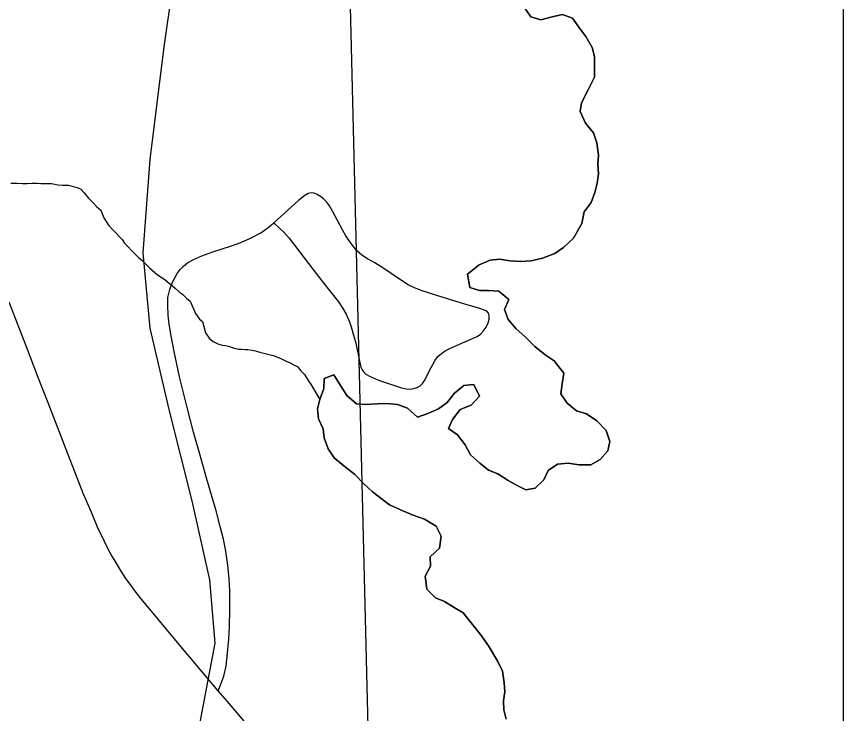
# Model space of a CAD drawing. Extents: x 103424 to 290657, y 38711 to 110967.
# Drawn here: x 214252.8849 to 214253.1526, y 40211.5868 to 40211.8122 of the extents above; entities that cross this region are included whole.
import ezdxf

# ---------------------------------------------------------------- set-up
doc = ezdxf.new("R2010")
doc.units = 0
for name, color, linetype in [('GM_X_Corporation', 7, 'Continuous'), ('GM_X_Major_Lake', 7, 'Continuous'), ('GM_X_Major_River', 7, 'Continuous'), ('GM_X_Minor_River', 7, 'Continuous'), ('GM_X_Rail_Line', 7, 'Continuous'), ('GM_X_State_Route', 7, 'Continuous'), ('GM_X_Township_Road', 7, 'Continuous')]:
    doc.layers.add(name, color=color, linetype=linetype)

msp = doc.modelspace()

# ---------------------------------------------------------------- linework, layer by layer
at = {"layer": 'GM_X_Corporation'}
for points in [[(214246.35258, 40213.74302), (214246.35258, 40208.30125), (214253.15258, 40208.30125), (214253.15258, 40215.10125), (214247.88425, 40215.10125), (214247.88593, 40214.68485), (214247.88621, 40214.66416), (214247.8863, 40214.63438), (214247.88525, 40214.01696), (214247.88494, 40213.98106), (214247.88095, 40213.75762), (214247.63273, 40213.75746), (214247.49304, 40213.75527), (214246.50862, 40213.74676)], [(214253.15258, 40211.45724), (214253.15258, 40213.88997), (214252.94541, 40213.88639), (214252.95222, 40213.57472), (214252.96155, 40213.13364), (214252.96567, 40212.91067), (214252.97335, 40212.61181), (214252.99959, 40211.54278), (214253.0008, 40211.46375), (214253.00114, 40211.45371), (214253.14655, 40211.4569)]]:
    msp.add_lwpolyline(points, close=True, dxfattribs=at)
msp.add_lwpolyline([(214250.60357, 40213.81454), (214251.4935, 40213.84402), (214251.49479, 40213.84407), (214251.89403, 40213.85729), (214251.9103, 40213.85774), (214252.15851, 40213.8645), (214252.94541, 40213.88639), (214252.95222, 40213.57472), (214252.96155, 40213.13364), (214252.96567, 40212.91067), (214252.97335, 40212.61181), (214252.99959, 40211.54278), (214253.0008, 40211.46375), (214253.00114, 40211.45371), (214252.97354, 40211.45307), (214252.53682, 40211.44633), (214252.33111, 40211.44048), (214251.82719, 40211.42752), (214251.79815, 40211.42687), (214251.40069, 40211.41803)], dxfattribs=at)
at = {"layer": 'GM_X_Major_Lake'}
for points in [[(214253.04899, 40211.81558), (214253.05144, 40211.81215), (214253.05465, 40211.81118), (214253.05825, 40211.81211), (214253.06167, 40211.81285), (214253.06488, 40211.8117), (214253.06694, 40211.80884), (214253.0692, 40211.80579), (214253.07126, 40211.80217), (214253.072, 40211.79932), (214253.07198, 40211.79628), (214253.07196, 40211.79267), (214253.07004, 40211.7887), (214253.06774, 40211.78434), (214253.06735, 40211.78149), (214253.06903, 40211.77769), (214253.07166, 40211.77464), (214253.07278, 40211.7714), (214253.07332, 40211.76741), (214253.07312, 40211.76457), (214253.07329, 40211.76134), (214253.07289, 40211.7583), (214253.07211, 40211.75527), (214253.07096, 40211.75205), (214253.06867, 40211.74902), (214253.06789, 40211.74523), (214253.06521, 40211.74049), (214253.06197, 40211.73747), (214253.05912, 40211.73559), (214253.05513, 40211.73409), (214253.05153, 40211.73316), (214253.04812, 40211.73299), (214253.04471, 40211.73319), (214253.0413, 40211.73378), (214253.03827, 40211.73342), (214253.03466, 40211.73192), (214253.03086, 40211.7289), (214253.03159, 40211.72453), (214253.0348, 40211.72356), (214253.03764, 40211.72355), (214253.04105, 40211.72334), (214253.04426, 40211.72066), (214253.04291, 40211.71744), (214253.04403, 40211.71421), (214253.04666, 40211.71116)], [(214253.04666, 40211.71116), (214253.04949, 40211.70868), (214253.05269, 40211.70543), (214253.05608, 40211.70276), (214253.05891, 40211.70084), (214253.0621, 40211.69684), (214253.06151, 40211.69342), (214253.06111, 40211.6902), (214253.06318, 40211.68715), (214253.06619, 40211.68467), (214253.06941, 40211.6837), (214253.0728, 40211.6814), (214253.07581, 40211.67835), (214253.07693, 40211.67474), (214253.07634, 40211.6717), (214253.07386, 40211.66887), (214253.07082, 40211.66717), (214253.06704, 40211.66719), (214253.06344, 40211.66778), (214253.06003, 40211.66742), (214253.05699, 40211.66535), (214253.05564, 40211.66232), (214253.05279, 40211.65967), (214253.04976, 40211.65912), (214253.04692, 40211.66046), (214253.04409, 40211.66218), (214253.0407, 40211.66429), (214253.03767, 40211.66545), (214253.03485, 40211.66774), (214253.03183, 40211.67041), (214253.03015, 40211.67365), (214253.0277, 40211.67689), (214253.02469, 40211.67899), (214253.02603, 40211.68183), (214253.02851, 40211.68505), (214253.03212, 40211.68655), (214253.03479, 40211.68938), (214253.03292, 40211.69319), (214253.02969, 40211.69283), (214253.02665, 40211.69038), (214253.02436, 40211.68735), (214253.02151, 40211.68528), (214253.01809, 40211.68378), (214253.01467, 40211.68265), (214253.01147, 40211.68552), (214253.00826, 40211.68667), (214253.00485, 40211.68707), (214253.00163, 40211.6869), (214252.99784, 40211.68673), (214252.995, 40211.68693), (214252.9918, 40211.68961), (214252.98974, 40211.69284), (214252.98767, 40211.69627), (214252.98445, 40211.69515), (214252.98443, 40211.69192), (214252.98308, 40211.68832), (214252.98231, 40211.68529), (214252.98266, 40211.68206), (214252.98416, 40211.67882), (214252.98452, 40211.67597), (214252.98582, 40211.67236), (214252.9877, 40211.6695), (214252.9909, 40211.66683), (214252.9943, 40211.66415), (214252.99731, 40211.6611), (214253.00013, 40211.65842), (214253.0056, 40211.65422), (214253.00994, 40211.6523), (214253.01334, 40211.65095), (214253.01694, 40211.6496), (214253.02071, 40211.64731), (214253.02239, 40211.64407), (214253.0218, 40211.64028), (214253.01876, 40211.63744), (214253.01893, 40211.6344), (214253.0172, 40211.63118), (214253.01775, 40211.627), (214253.02057, 40211.62414), (214253.0234, 40211.62299), (214253.02661, 40211.62107), (214253.02944, 40211.61935), (214253.03207, 40211.61611), (214253.03508, 40211.6123), (214253.03771, 40211.60867), (214253.04071, 40211.60353), (214253.0422, 40211.60049), (214253.04275, 40211.59669), (214253.04292, 40211.59384), (214253.04252, 40211.5908), (214253.0427, 40211.58795), (214253.04344, 40211.58491)]]:
    msp.add_lwpolyline(points, dxfattribs=at)
at = {"layer": 'GM_X_Major_River'}
for points in [[(214253.04666, 40211.71116), (214253.04403, 40211.71421), (214253.04291, 40211.71744), (214253.04426, 40211.72066), (214253.04105, 40211.72334), (214253.03764, 40211.72355), (214253.0348, 40211.72356), (214253.03159, 40211.72453), (214253.03086, 40211.7289), (214253.03466, 40211.73192), (214253.03827, 40211.73342), (214253.0413, 40211.73378), (214253.04471, 40211.73319), (214253.04812, 40211.73299), (214253.05153, 40211.73316), (214253.05513, 40211.73409), (214253.05912, 40211.73559), (214253.06197, 40211.73747), (214253.06521, 40211.74049), (214253.06789, 40211.74523), (214253.06867, 40211.74902), (214253.07096, 40211.75205), (214253.07211, 40211.75527), (214253.07289, 40211.7583), (214253.07329, 40211.76134), (214253.07312, 40211.76457), (214253.07332, 40211.76741), (214253.07278, 40211.7714), (214253.07166, 40211.77464), (214253.06903, 40211.77769), (214253.06735, 40211.78149), (214253.06774, 40211.78434), (214253.07004, 40211.7887), (214253.07196, 40211.79267), (214253.07198, 40211.79628), (214253.072, 40211.79932), (214253.07126, 40211.80217), (214253.0692, 40211.80579), (214253.06694, 40211.80884), (214253.06488, 40211.8117), (214253.06167, 40211.81285), (214253.05825, 40211.81211), (214253.05465, 40211.81118), (214253.05144, 40211.81215), (214253.04899, 40211.81558)], [(214253.04344, 40211.58491), (214253.0427, 40211.58795), (214253.04252, 40211.5908), (214253.04292, 40211.59384), (214253.04275, 40211.59669), (214253.0422, 40211.60049), (214253.04071, 40211.60353), (214253.03771, 40211.60867), (214253.03508, 40211.6123), (214253.03207, 40211.61611), (214253.02944, 40211.61935), (214253.02661, 40211.62107), (214253.0234, 40211.62299), (214253.02057, 40211.62414), (214253.01775, 40211.627), (214253.0172, 40211.63118), (214253.01893, 40211.6344), (214253.01876, 40211.63744), (214253.0218, 40211.64028), (214253.02239, 40211.64407), (214253.02071, 40211.64731), (214253.01694, 40211.6496), (214253.01334, 40211.65095), (214253.00994, 40211.6523), (214253.0056, 40211.65422), (214253.00013, 40211.65842), (214252.99731, 40211.6611), (214252.9943, 40211.66415), (214252.9909, 40211.66683), (214252.9877, 40211.6695), (214252.98582, 40211.67236), (214252.98452, 40211.67597), (214252.98416, 40211.67882), (214252.98266, 40211.68206), (214252.98231, 40211.68529), (214252.98308, 40211.68832), (214252.98443, 40211.69192), (214252.98445, 40211.69515), (214252.98767, 40211.69627), (214252.98974, 40211.69284), (214252.9918, 40211.68961), (214252.995, 40211.68693), (214252.99784, 40211.68673), (214253.00163, 40211.6869), (214253.00485, 40211.68707), (214253.00826, 40211.68667), (214253.01147, 40211.68552), (214253.01467, 40211.68265), (214253.01809, 40211.68378), (214253.02151, 40211.68528), (214253.02436, 40211.68735), (214253.02665, 40211.69038), (214253.02969, 40211.69283), (214253.03292, 40211.69319), (214253.03479, 40211.68938), (214253.03212, 40211.68655), (214253.02851, 40211.68505), (214253.02603, 40211.68183), (214253.02469, 40211.67899), (214253.0277, 40211.67689), (214253.03015, 40211.67365), (214253.03183, 40211.67041), (214253.03485, 40211.66774), (214253.03767, 40211.66545), (214253.0407, 40211.66429), (214253.04409, 40211.66218), (214253.04692, 40211.66046), (214253.04976, 40211.65912), (214253.05279, 40211.65967), (214253.05564, 40211.66232), (214253.05699, 40211.66535), (214253.06003, 40211.66742), (214253.06344, 40211.66778), (214253.06704, 40211.66719), (214253.07082, 40211.66717), (214253.07386, 40211.66887), (214253.07634, 40211.6717), (214253.07693, 40211.67474), (214253.07581, 40211.67835), (214253.0728, 40211.6814), (214253.06941, 40211.6837), (214253.06619, 40211.68467), (214253.06318, 40211.68715), (214253.06111, 40211.6902), (214253.06151, 40211.69342), (214253.0621, 40211.69684), (214253.05891, 40211.70084), (214253.05608, 40211.70276), (214253.05269, 40211.70543), (214253.04949, 40211.70868), (214253.04666, 40211.71116)]]:
    msp.add_lwpolyline(points, dxfattribs=at)
at = {"layer": 'GM_X_Minor_River'}
for points in [[(214252.88307, 40211.75834), (214252.88516, 40211.75835), (214252.88687, 40211.75817), (214252.88839, 40211.75817), (214252.88991, 40211.75837), (214252.89162, 40211.75838), (214252.89277, 40211.7582), (214252.89391, 40211.7582), (214252.89486, 40211.75821), (214252.89619, 40211.75821), (214252.89733, 40211.75803), (214252.89828, 40211.75784), (214252.8998, 40211.75766), (214252.90075, 40211.75766), (214252.9017, 40211.75767), (214252.90323, 40211.7573), (214252.90456, 40211.75692), (214252.9057, 40211.75636), (214252.90685, 40211.75522), (214252.90819, 40211.75351), (214252.90972, 40211.752), (214252.91087, 40211.75067), (214252.91221, 40211.74954), (214252.91317, 40211.74707), (214252.91471, 40211.74479), (214252.91624, 40211.74309), (214252.91911, 40211.74005), (214252.91988, 40211.73892), (214252.92103, 40211.73778), (214252.92198, 40211.73664), (214252.92332, 40211.73532), (214252.92447, 40211.73418), (214252.92542, 40211.73342), (214252.92676, 40211.7321), (214252.92791, 40211.73096), (214252.92963, 40211.72945), (214252.93059, 40211.72869), (214252.93173, 40211.72794), (214252.93288, 40211.72718), (214252.93383, 40211.72642), (214252.93536, 40211.7251), (214252.93631, 40211.72434), (214252.93765, 40211.72302), (214252.93861, 40211.72245), (214252.93995, 40211.72112), (214252.94109, 40211.72018), (214252.94283, 40211.71619), (214252.94417, 40211.7143), (214252.94513, 40211.71354), (214252.9461, 40211.70993), (214252.94725, 40211.70822), (214252.94859, 40211.70709), (214252.95011, 40211.70633), (214252.95145, 40211.70596), (214252.95259, 40211.70577), (214252.95354, 40211.70559), (214252.95506, 40211.70502), (214252.95678, 40211.70465), (214252.95773, 40211.70466), (214252.95887, 40211.70447), (214252.95982, 40211.70448), (214252.96115, 40211.70429), (214252.96229, 40211.70411), (214252.96401, 40211.70354), (214252.96496, 40211.70336), (214252.96629, 40211.70298), (214252.96801, 40211.70261), (214252.96934, 40211.70205), (214252.97067, 40211.70148), (214252.9722, 40211.70073), (214252.97353, 40211.70017), (214252.97487, 40211.69941), (214252.97601, 40211.69885), (214252.97678, 40211.69771), (214252.97812, 40211.69638), (214252.97927, 40211.69448)], [(214252.97927, 40211.69448), (214252.98004, 40211.69335), (214252.98308, 40211.68832)]]:
    msp.add_lwpolyline(points, dxfattribs=at)
at = {"layer": 'GM_X_Rail_Line'}
msp.add_lwpolyline([(214252.90643, 40212.04248), (214252.92122, 40212.02711), (214252.9343, 40212.01062), (214252.94113, 40211.989), (214252.94283, 40211.96226), (214252.94568, 40211.92186), (214252.94397, 40211.89), (214252.94056, 40211.85814), (214252.9326, 40211.80239), (214252.92805, 40211.76597), (214252.92577, 40211.73582), (214252.92805, 40211.71136), (214252.9343, 40211.68462), (214252.9417, 40211.6556), (214252.94738, 40211.63), (214252.94909, 40211.60952), (214252.94283, 40211.57652), (214252.9343, 40211.53385), (214252.90961, 40211.41544), (214252.8995, 40211.36172), (214252.88963, 40211.31354), (214252.89052, 40211.29375)], dxfattribs=at)
at = {"layer": 'GM_X_State_Route'}
msp.add_lwpolyline([(214252.95977, 40211.58288), (214252.95323, 40211.59061), (214252.95023, 40211.59412), (214252.93757, 40211.60905), (214252.93118, 40211.61673), (214252.92478, 40211.62441), (214252.92334, 40211.6263), (214252.92206, 40211.62813), (214252.92027, 40211.63046), (214252.91879, 40211.63284), (214252.91705, 40211.63566), (214252.91571, 40211.63775), (214252.91472, 40211.63973), (214252.91343, 40211.64236), (214252.91115, 40211.64701), (214252.90902, 40211.65207), (214252.9066, 40211.65772), (214252.90097, 40211.6722), (214252.89535, 40211.68668), (214252.89173, 40211.69601), (214252.88811, 40211.70535), (214252.88252, 40211.71984)], dxfattribs=at)
at = {"layer": 'GM_X_Township_Road'}
for points in [[(214252.99265, 40211.7396), (214252.99151, 40211.74128), (214252.99049, 40211.74304), (214252.98865, 40211.74646), (214252.98716, 40211.74928), (214252.98619, 40211.75099), (214252.98524, 40211.75227), (214252.98429, 40211.75321), (214252.98328, 40211.75399), (214252.98226, 40211.75464), (214252.98129, 40211.75506), (214252.98027, 40211.7552), (214252.9793, 40211.75497), (214252.97819, 40211.75436), (214252.97616, 40211.7527), (214252.96822, 40211.74549)], [(214252.95023, 40211.59412), (214252.95108, 40211.59625), (214252.95202, 40211.59882), (214252.95276, 40211.60202), (214252.95308, 40211.60515), (214252.95359, 40211.61084), (214252.9538, 40211.61488), (214252.95392, 40211.62023), (214252.95396, 40211.62642), (214252.95373, 40211.63035), (214252.95336, 40211.63475), (214252.95267, 40211.63923), (214252.95188, 40211.64316), (214252.95086, 40211.64728), (214252.94953, 40211.65232), (214252.94816, 40211.65703), (214252.94655, 40211.66252), (214252.94444, 40211.66989), (214252.94222, 40211.67775), (214252.94, 40211.68621), (214252.93769, 40211.69569), (214252.93598, 40211.70387), (214252.93496, 40211.70896), (214252.93436, 40211.71266), (214252.93403, 40211.71562), (214252.93385, 40211.7189), (214252.93394, 40211.72135), (214252.93449, 40211.7239), (214252.93534, 40211.72606), (214252.93695, 40211.72907), (214252.93787, 40211.73041), (214252.93893, 40211.73148), (214252.94028, 40211.73254), (214252.94198, 40211.73354), (214252.9449, 40211.73481), (214252.9485, 40211.73609), (214252.95447, 40211.73809), (214252.95757, 40211.73915), (214252.96067, 40211.7405), (214252.96395, 40211.7423), (214252.96637, 40211.74393), (214252.96822, 40211.74549), (214252.97024, 40211.74355), (214252.9713, 40211.74253), (214252.97314, 40211.74055), (214252.9766, 40211.736), (214252.98078, 40211.73051), (214252.98378, 40211.72676), (214252.9891, 40211.71992), (214252.99054, 40211.71779), (214252.9916, 40211.71599), (214252.99271, 40211.71349), (214252.99325, 40211.71186)], [(214252.99325, 40211.71186), (214252.994, 40211.7091), (214252.9947, 40211.70651), (214252.99592, 40211.70075), (214252.99641, 40211.69883), (214252.99682, 40211.69791), (214252.99729, 40211.69717), (214252.99803, 40211.69652), (214252.99918, 40211.69587), (214253.00205, 40211.69463), (214253.00917, 40211.69222), (214253.01102, 40211.6918), (214253.01231, 40211.69171), (214253.01347, 40211.69185), (214253.01463, 40211.69217), (214253.01555, 40211.69273), (214253.01634, 40211.69356), (214253.01707, 40211.69463), (214253.0186, 40211.69768), (214253.01967, 40211.69971), (214253.02041, 40211.70105), (214253.02133, 40211.70226), (214253.02244, 40211.70327), (214253.02364, 40211.70406), (214253.0254, 40211.70494), (214253.03006, 40211.70698), (214253.034, 40211.70873), (214253.03506, 40211.70942), (214253.03599, 40211.71039), (214253.03696, 40211.71171), (214253.03761, 40211.71312), (214253.03788, 40211.71437), (214253.03793, 40211.71543), (214253.0377, 40211.71622), (214253.03719, 40211.71686), (214253.03641, 40211.71728), (214253.03456, 40211.71784), (214253.03035, 40211.7191), (214253.02096, 40211.722), (214253.01625, 40211.72348), (214253.0137, 40211.72445), (214253.01171, 40211.72542), (214253.00917, 40211.72704), (214253.00623, 40211.72911), (214253.00344, 40211.73092), (214253.00093, 40211.73251), (214252.99851, 40211.73384), (214252.99664, 40211.73499), (214252.99505, 40211.73641), (214252.99383, 40211.73797), (214252.99265, 40211.7396)]]:
    msp.add_lwpolyline(points, dxfattribs=at)

doc.saveas('drawing.dxf')
